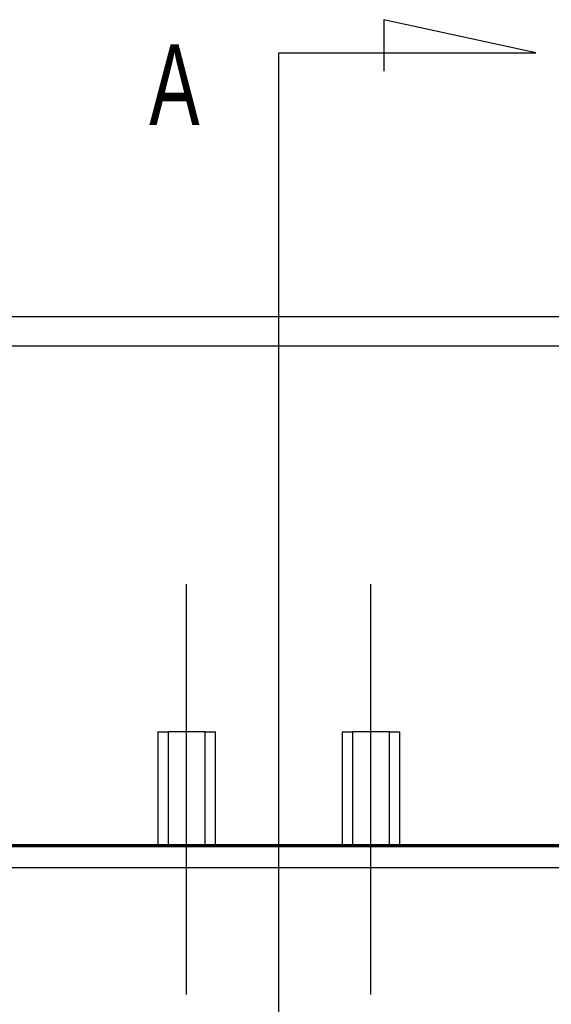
# Model space of a CAD drawing. Header units: millimetres. Extents: x -257 to 3135, y -1556 to 860.
# Tile 524 of 633: x 1326 to 1349, y -736 to -693. Entities that reach past the tile are written whole.
import ezdxf
from ezdxf.lldxf.tags import DXFTag

# ---------------------------------------------------------------- set-up
doc = ezdxf.new("R2010")
doc.units = ezdxf.units.MM
doc.layers.get('0').update_dxf_attribs({"linetype": 'CONTINUOUS'})
doc.styles.add('CHN', font='txt')
tags = doc.linetypes.add('DASHED', pattern=[25.72, 12.86, -12.86]).pattern_tags.tags
tags[6:7] = [DXFTag(74, 4), DXFTag(75, 0), DXFTag(340, '0'), DXFTag(46, 0.0), DXFTag(50, 0.0), DXFTag(44, 0.0), DXFTag(45, 0.0)]
tags[4:5] = [DXFTag(74, 4), DXFTag(75, 0), DXFTag(340, '0'), DXFTag(46, 0.0), DXFTag(50, 0.0), DXFTag(44, 0.0), DXFTag(45, 0.0)]

msp = doc.modelspace()

# ---------------------------------------------------------------- linework, layer by layer
for p, q in [((1348.701, -694.844), (1342.113, -693.41)), ((1342.113, -693.41), (1342.113, -695.64)), ((1337.553, -694.844), (1348.701, -694.844)), ((1337.553, -697.48), (1337.553, -694.844)), ((1337.553, -757.366), (1337.553, -697.48))]:
    msp.add_line(p, q)
at = {"linetype": 'Continuous'}
for p, q in [((1312.053, -706.297), (1363.053, -706.297)), ((1363.053, -707.59), (1312.053, -707.59)), ((1340.114, -729.25), (1236.001, -729.25)), ((1312.053, -729.297), (1363.053, -729.297)), ((1363.053, -729.344), (1312.053, -729.344)), ((1536.001, -729.25), (1340.114, -729.25)), ((1339.857, -730.25), (1236.001, -730.25)), ((1536.001, -730.25), (1339.857, -730.25))]:
    msp.add_line(p, q, dxfattribs=at)
at = {"ltscale": 0.2}
for p, q in [((1333.553, -735.757), (1333.553, -717.932)), ((1341.553, -735.757), (1341.553, -717.932))]:
    msp.add_line(p, q, dxfattribs=at)
at = {"linetype": 'DASHED', "ltscale": 0.3}
for p, q in [((1332.303, -724.344), (1332.303, -729.344)), ((1332.303, -724.344), (1332.753, -724.344)), ((1332.753, -724.344), (1332.753, -729.344)), ((1334.353, -724.344), (1332.753, -724.344)), ((1334.353, -729.344), (1334.353, -724.344)), ((1334.353, -724.344), (1334.803, -724.344)), ((1334.803, -729.344), (1334.803, -724.344)), ((1340.303, -724.344), (1340.303, -729.344)), ((1340.303, -724.344), (1340.753, -724.344)), ((1340.753, -724.344), (1340.753, -729.344)), ((1342.353, -724.344), (1340.753, -724.344)), ((1342.353, -729.344), (1342.353, -724.344)), ((1342.353, -724.344), (1342.803, -724.344)), ((1342.803, -729.344), (1342.803, -724.344))]:
    msp.add_line(p, q, dxfattribs=at)

# ---------------------------------------------------------------- texts
at = {"style": 'CHN', "width": 0.7}
msp.add_text('A', height=3.5, dxfattribs=at).set_placement((1331.932, -697.98))

doc.saveas('drawing.dxf')
